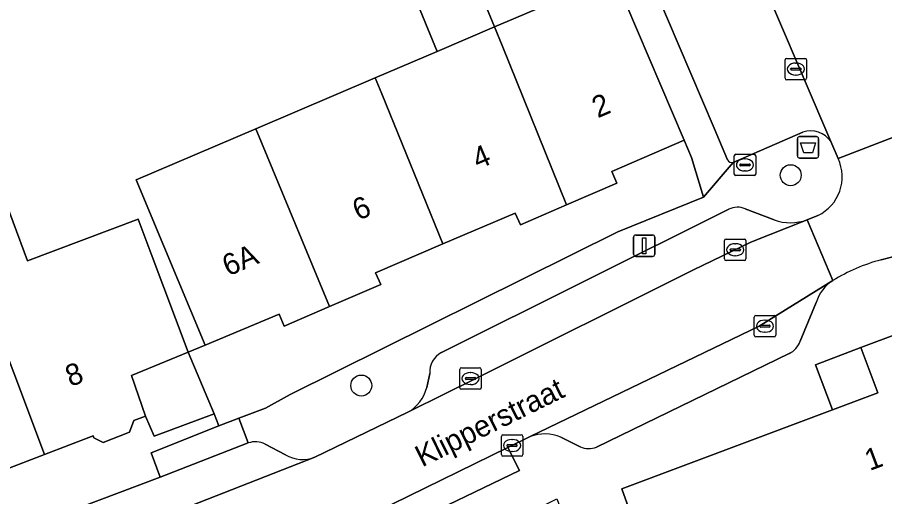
# Model space of a CAD drawing. Extents: x 159371 to 159986, y 382987 to 383597.
# Drawn here: x 159548.98 to 159589.46, y 383433.49 to 383455.86 of the extents above; entities that cross this region are included whole.
import ezdxf

# ---------------------------------------------------------------- set-up
doc = ezdxf.new("R2010")
doc.units = 0
for name, color, linetype in [('IMGEO_Afvalbak', 7, 'Continuous'), ('IMGEO_Boom', 7, 'Continuous'), ('IMGEO_Brandkraan', 7, 'Continuous'), ('IMGEO_Erf', 7, 'Continuous'), ('IMGEO_Kolk', 7, 'Continuous'), ('IMGEO_Lichtmast', 7, 'Continuous'), ('IMGEO_Openbare_ruimte_label', 7, 'Continuous'), ('IMGEO_Pand', 7, 'Continuous'), ('IMGEO_Pand_nummerreeks', 7, 'Continuous'), ('IMGEO_Parkeervlak_open', 7, 'Continuous'), ('IMGEO_Rijbaan_lokaal_gesloten', 7, 'Continuous'), ('IMGEO_Rijbaan_lokaal_open', 7, 'Continuous'), ('IMGEO_Voetpad_open', 7, 'Continuous')]:
    doc.layers.add(name, color=color, linetype=linetype)

msp = doc.modelspace()

# ---------------------------------------------------------------- linework, layer by layer
at = {"layer": 'IMGEO_Afvalbak'}
for p, q in [((159585.389, 383449.395), (159585.389, 383450.195)), ((159585.389, 383450.195), (159585.389, 383449.395)), ((159585.489, 383450.295), (159586.279, 383450.295)), ((159586.279, 383450.295), (159585.489, 383450.295)), ((159586.379, 383450.195), (159586.379, 383449.395)), ((159586.379, 383449.395), (159586.379, 383450.195)), ((159586.279, 383449.295), (159585.489, 383449.295)), ((159585.489, 383449.295), (159586.279, 383449.295))]:
    msp.add_line(p, q, dxfattribs=at)
msp.add_lwpolyline([(159585.532, 383450.009), (159586.236, 383450.009), (159586.087, 383449.539), (159585.681, 383449.539), (159585.532, 383450.009)], dxfattribs=at)
for centre, start, end in [((159585.489, 383450.195), 90, 180), ((159585.489, 383450.195), 90, 180), ((159586.279, 383450.195), 0, 90), ((159586.279, 383450.195), 360, 90), ((159585.489, 383449.395), 180, 270), ((159585.489, 383449.395), 180, 270), ((159586.279, 383449.395), 270, 0), ((159586.279, 383449.395), 270, 0)]:
    msp.add_arc(centre, 0.1, start, end, dxfattribs=at)
at = {"layer": 'IMGEO_Boom'}
for centre in [(159585.077, 383448.493), (159565.034, 383438.673)]:
    msp.add_circle(centre, 0.489, dxfattribs=at)
at = {"layer": 'IMGEO_Brandkraan'}
for p, q in [((159582.44, 383448.546), (159582.44, 383449.398)), ((159582.515, 383449.472), (159583.367, 383449.472)), ((159582.928, 383449.252), (159582.953, 383449.252)), ((159583.441, 383449.398), (159583.441, 383448.546)), ((159582.699, 383448.966), (159582.699, 383448.978)), ((159583.137, 383448.929), (159582.739, 383448.929)), ((159582.742, 383449.015), (159583.14, 383449.015)), ((159583.183, 383448.978), (159583.183, 383448.966)), ((159583.367, 383448.472), (159582.515, 383448.472)), ((159582.951, 383448.692), (159582.926, 383448.692))]:
    msp.add_line(p, q, dxfattribs=at)
for points in [[(159582.44, 383448.546), (159582.44, 383449.398)], [(159582.515, 383449.472), (159583.367, 383449.472)], [(159583.441, 383449.398), (159583.441, 383448.546)], [(159583.367, 383448.472), (159582.515, 383448.472)]]:
    msp.add_lwpolyline(points, dxfattribs=at)
for centre, radius, start, end in [((159582.517, 383449.396), 0.0765, 91.552, 178.448), ((159582.517, 383449.396), 0.0765, 91.552, 178.448), ((159583.365, 383449.396), 0.0765, 1.552, 88.448), ((159583.365, 383449.396), 0.0765, 1.552, 88.448), ((159582.739, 383448.975), 0.0403, 85.8775, 175.7526), ((159582.736, 383448.965), 0.0366, 178.938, 274.7102), ((159583.14, 383448.972), 0.043, 264.8664, 352.4533), ((159583.144, 383448.977), 0.0386, 1.7309, 96.639), ((159582.517, 383448.548), 0.0765, 181.552, 268.448), ((159582.517, 383448.548), 0.0765, 181.552, 268.448), ((159583.365, 383448.548), 0.0765, 271.552, 358.448), ((159583.365, 383448.548), 0.0765, 271.552, 358.448)]:
    msp.add_arc(centre, radius, start, end, dxfattribs=at)
for centre, major_axis, ratio, start_param, end_param in [((159582.927, 383448.972), (-0.387, 0.002), 0.722429, 4.712389, 7.853982), ((159582.952, 383448.972), (-0.39, 0.002), 0.717154, 1.570796, 4.712389)]:
    msp.add_ellipse(centre, major_axis=major_axis, ratio=ratio, start_param=start_param, end_param=end_param, dxfattribs=at)
at = {"layer": 'IMGEO_Erf'}
for points in [[(159570.151, 383458.105), (159571.256, 383455.415), (159572.241, 383455.835), (159576.84, 383457.797)], [(159548.093, 383448.101), (159549.451, 383444.49), (159554.621, 383446.434), (159555.226, 383444.826), (159556.954, 383440.236), (159557.752, 383440.563), (159555.822, 383445.176), (159554.526, 383448.276), (159560.109, 383450.658), (159565.685, 383453.038), (159568.58, 383454.273), (159567.461, 383457)]]:
    msp.add_lwpolyline(points, dxfattribs=at)
at = {"layer": 'IMGEO_Kolk'}
for p, q in [((159584.815, 383453.019), (159584.815, 383453.871)), ((159584.89, 383453.945), (159585.742, 383453.945)), ((159585.303, 383453.725), (159585.328, 383453.725)), ((159585.816, 383453.871), (159585.816, 383453.019)), ((159585.074, 383453.439), (159585.074, 383453.451)), ((159585.512, 383453.402), (159585.114, 383453.402)), ((159585.117, 383453.488), (159585.515, 383453.488)), ((159585.558, 383453.451), (159585.558, 383453.439)), ((159585.742, 383452.945), (159584.89, 383452.945)), ((159585.326, 383453.165), (159585.301, 383453.165)), ((159581.986, 383444.586), (159581.986, 383445.438)), ((159582.061, 383445.512), (159582.913, 383445.512)), ((159582.474, 383445.292), (159582.499, 383445.292)), ((159582.987, 383445.438), (159582.987, 383444.586)), ((159582.245, 383445.006), (159582.245, 383445.018)), ((159582.683, 383444.969), (159582.285, 383444.969)), ((159582.288, 383445.055), (159582.686, 383445.055)), ((159582.729, 383445.018), (159582.729, 383445.006)), ((159582.913, 383444.512), (159582.061, 383444.512)), ((159582.497, 383444.732), (159582.472, 383444.732)), ((159583.449, 383441.946), (159584.301, 383441.946)), ((159583.374, 383441.02), (159583.374, 383441.872)), ((159583.862, 383441.726), (159583.887, 383441.726)), ((159584.375, 383441.872), (159584.375, 383441.02)), ((159583.633, 383441.44), (159583.633, 383441.452)), ((159584.071, 383441.403), (159583.673, 383441.403)), ((159583.676, 383441.489), (159584.074, 383441.489)), ((159583.885, 383441.166), (159583.86, 383441.166)), ((159584.117, 383441.452), (159584.117, 383441.44)), ((159584.301, 383440.946), (159583.449, 383440.946)), ((159569.706, 383439.501), (159570.558, 383439.501)), ((159569.631, 383438.575), (159569.631, 383439.427)), ((159570.119, 383439.281), (159570.144, 383439.281)), ((159570.632, 383439.427), (159570.632, 383438.575)), ((159569.89, 383438.995), (159569.89, 383439.007)), ((159570.328, 383438.958), (159569.93, 383438.958)), ((159569.933, 383439.044), (159570.331, 383439.044)), ((159570.142, 383438.721), (159570.117, 383438.721)), ((159570.374, 383439.007), (159570.374, 383438.995)), ((159570.558, 383438.501), (159569.706, 383438.501)), ((159571.571, 383435.451), (159571.571, 383436.303)), ((159571.646, 383436.377), (159572.498, 383436.377)), ((159572.572, 383436.303), (159572.572, 383435.451)), ((159571.83, 383435.871), (159571.83, 383435.883)), ((159571.873, 383435.92), (159572.271, 383435.92)), ((159572.059, 383436.157), (159572.084, 383436.157)), ((159572.314, 383435.883), (159572.314, 383435.871)), ((159572.268, 383435.834), (159571.87, 383435.834)), ((159572.082, 383435.597), (159572.057, 383435.597)), ((159572.498, 383435.377), (159571.646, 383435.377))]:
    msp.add_line(p, q, dxfattribs=at)
for points in [[(159584.815, 383453.019), (159584.815, 383453.871)], [(159584.89, 383453.945), (159585.742, 383453.945)], [(159585.816, 383453.871), (159585.816, 383453.019)], [(159585.742, 383452.945), (159584.89, 383452.945)], [(159581.986, 383444.586), (159581.986, 383445.438)], [(159582.061, 383445.512), (159582.913, 383445.512)], [(159582.987, 383445.438), (159582.987, 383444.586)], [(159582.913, 383444.512), (159582.061, 383444.512)], [(159583.449, 383441.946), (159584.301, 383441.946)], [(159583.374, 383441.02), (159583.374, 383441.872)], [(159584.375, 383441.872), (159584.375, 383441.02)], [(159584.301, 383440.946), (159583.449, 383440.946)], [(159569.706, 383439.501), (159570.558, 383439.501)], [(159569.631, 383438.575), (159569.631, 383439.427)], [(159570.632, 383439.427), (159570.632, 383438.575)], [(159570.558, 383438.501), (159569.706, 383438.501)], [(159571.571, 383435.451), (159571.571, 383436.303)], [(159571.646, 383436.377), (159572.498, 383436.377)], [(159572.572, 383436.303), (159572.572, 383435.451)], [(159572.498, 383435.377), (159571.646, 383435.377)]]:
    msp.add_lwpolyline(points, dxfattribs=at)
for centre, radius, start, end in [((159584.892, 383453.869), 0.0765, 91.552, 178.448), ((159584.892, 383453.869), 0.0765, 91.552, 178.448), ((159585.74, 383453.869), 0.0765, 1.552, 88.448), ((159585.74, 383453.869), 0.0765, 1.552, 88.448), ((159585.114, 383453.448), 0.0403, 85.8775, 175.7526), ((159585.111, 383453.438), 0.0366, 178.938, 274.7102), ((159585.515, 383453.445), 0.043, 264.8664, 352.4533), ((159585.519, 383453.45), 0.0386, 1.7309, 96.639), ((159584.892, 383453.021), 0.0765, 181.552, 268.448), ((159584.892, 383453.021), 0.0765, 181.552, 268.448), ((159585.74, 383453.021), 0.0765, 271.552, 358.448), ((159585.74, 383453.021), 0.0765, 271.552, 358.448), ((159582.063, 383445.436), 0.0765, 91.552, 178.448), ((159582.063, 383445.436), 0.0765, 91.552, 178.448), ((159582.911, 383445.436), 0.0765, 1.552, 88.448), ((159582.911, 383445.436), 0.0765, 1.552, 88.448), ((159582.285, 383445.015), 0.0403, 85.8775, 175.7526), ((159582.282, 383445.005), 0.0366, 178.938, 274.7102), ((159582.686, 383445.012), 0.043, 264.8664, 352.4533), ((159582.69, 383445.017), 0.0386, 1.7309, 96.639), ((159582.063, 383444.588), 0.0765, 181.552, 268.448), ((159582.063, 383444.588), 0.0765, 181.552, 268.448), ((159582.911, 383444.588), 0.0765, 271.552, 358.448), ((159582.911, 383444.588), 0.0765, 271.552, 358.448), ((159583.451, 383441.87), 0.0765, 91.552, 178.448), ((159583.451, 383441.87), 0.0765, 91.552, 178.448), ((159584.299, 383441.87), 0.0765, 1.552, 88.448), ((159584.299, 383441.87), 0.0765, 1.552, 88.448), ((159583.673, 383441.449), 0.0403, 85.8775, 175.7526), ((159583.67, 383441.439), 0.0366, 178.938, 274.7102), ((159584.074, 383441.446), 0.043, 264.8664, 352.4533), ((159584.078, 383441.451), 0.0386, 1.7309, 96.639), ((159583.451, 383441.022), 0.0765, 181.552, 268.448), ((159583.451, 383441.022), 0.0765, 181.552, 268.448), ((159584.299, 383441.022), 0.0765, 271.552, 358.448), ((159584.299, 383441.022), 0.0765, 271.552, 358.448), ((159569.708, 383439.425), 0.0765, 91.552, 178.448), ((159569.708, 383439.425), 0.0765, 91.552, 178.448), ((159570.556, 383439.425), 0.0765, 1.552, 88.448), ((159570.556, 383439.425), 0.0765, 1.552, 88.448), ((159569.93, 383439.004), 0.0403, 85.8775, 175.7526), ((159569.927, 383438.994), 0.0366, 178.938, 274.7102), ((159570.331, 383439.001), 0.043, 264.8664, 352.4533), ((159570.335, 383439.006), 0.0386, 1.7309, 96.639), ((159569.708, 383438.577), 0.0765, 181.552, 268.448), ((159569.708, 383438.577), 0.0765, 181.552, 268.448), ((159570.556, 383438.577), 0.0765, 271.552, 358.448), ((159570.556, 383438.577), 0.0765, 271.552, 358.448), ((159571.648, 383436.301), 0.0765, 91.552, 178.448), ((159571.648, 383436.301), 0.0765, 91.552, 178.448), ((159572.496, 383436.301), 0.0765, 1.552, 88.448), ((159572.496, 383436.301), 0.0765, 1.552, 88.448), ((159571.87, 383435.88), 0.0403, 85.8775, 175.7526), ((159571.867, 383435.87), 0.0366, 178.938, 274.7102), ((159572.271, 383435.877), 0.043, 264.8664, 352.4533), ((159572.275, 383435.882), 0.0386, 1.7309, 96.639), ((159571.648, 383435.453), 0.0765, 181.552, 268.448), ((159571.648, 383435.453), 0.0765, 181.552, 268.448), ((159572.496, 383435.453), 0.0765, 271.552, 358.448), ((159572.496, 383435.453), 0.0765, 271.552, 358.448)]:
    msp.add_arc(centre, radius, start, end, dxfattribs=at)
for centre, major_axis, ratio, start_param, end_param in [((159585.302, 383453.445), (-0.387, 0.002), 0.722429, 4.712389, 7.853982), ((159585.327, 383453.445), (-0.39, 0.002), 0.717154, 1.570796, 4.712389), ((159582.473, 383445.012), (-0.387, 0.002), 0.722429, 4.712389, 7.853982), ((159582.498, 383445.012), (-0.39, 0.002), 0.717154, 1.570796, 4.712389), ((159583.861, 383441.446), (-0.387, 0.002), 0.722429, 4.712389, 7.853982), ((159583.886, 383441.446), (-0.39, 0.002), 0.717154, 1.570796, 4.712389), ((159570.118, 383439.001), (-0.387, 0.002), 0.722429, 4.712389, 7.853982), ((159570.143, 383439.001), (-0.39, 0.002), 0.717154, 1.570796, 4.712389), ((159572.058, 383435.877), (-0.387, 0.002), 0.722429, 4.712389, 7.853982), ((159572.083, 383435.877), (-0.39, 0.002), 0.717154, 1.570796, 4.712389)]:
    msp.add_ellipse(centre, major_axis=major_axis, ratio=ratio, start_param=start_param, end_param=end_param, dxfattribs=at)
at = {"layer": 'IMGEO_Lichtmast'}
for p, q in [((159577.743, 383444.801), (159577.743, 383445.601)), ((159577.743, 383445.601), (159577.743, 383444.801)), ((159577.843, 383445.701), (159578.633, 383445.701)), ((159578.633, 383445.701), (159577.843, 383445.701)), ((159578.733, 383445.601), (159578.733, 383444.801)), ((159578.733, 383444.801), (159578.733, 383445.601)), ((159578.633, 383444.701), (159577.843, 383444.701)), ((159577.843, 383444.701), (159578.633, 383444.701))]:
    msp.add_line(p, q, dxfattribs=at)
msp.add_lwpolyline([(159578.163, 383445.576), (159578.313, 383445.576), (159578.313, 383444.826), (159578.163, 383444.826), (159578.163, 383445.576)], dxfattribs=at)
for centre, start, end in [((159577.843, 383445.601), 90, 180), ((159577.843, 383445.601), 90, 180), ((159578.633, 383445.601), 0, 90), ((159578.633, 383445.601), 360, 90), ((159577.843, 383444.801), 180, 270), ((159577.843, 383444.801), 180, 270), ((159578.633, 383444.801), 270, 0), ((159578.633, 383444.801), 270, 0)]:
    msp.add_arc(centre, 0.1, start, end, dxfattribs=at)
at = {"layer": 'IMGEO_Pand'}
for points in [[(159568.58, 383454.273), (159571.256, 383455.415), (159570.151, 383458.105), (159567.461, 383457)], [(159574.615, 383447.107), (159576.958, 383448.116), (159576.721, 383448.667), (159580.11, 383450.132), (159576.84, 383457.797), (159572.241, 383455.835), (159571.256, 383455.415), (159571.61, 383454.553)], [(159571.61, 383454.553), (159571.256, 383455.415), (159568.58, 383454.273), (159565.685, 383453.038), (159565.995, 383452.288), (159568.842, 383445.282), (159572.22, 383446.728), (159572.458, 383446.177), (159574.615, 383447.107)], [(159568.842, 383445.282), (159565.995, 383452.288), (159565.685, 383453.038), (159560.109, 383450.658), (159560.379, 383450.022), (159563.546, 383442.36), (159565.939, 383443.388), (159565.703, 383443.939)], [(159563.546, 383442.36), (159560.379, 383450.022), (159560.109, 383450.658), (159554.526, 383448.276), (159555.822, 383445.176), (159557.752, 383440.563), (159561.194, 383442.003), (159561.431, 383441.451)], [(159545.797, 383447.237), (159545.888, 383447.022), (159550.242, 383435.449), (159552.517, 383436.323), (159552.553, 383436.229), (159552.988, 383436.022), (159554.216, 383436.497), (159554.414, 383437.039), (159554.964, 383437.24), (159554.311, 383439.149), (159556.954, 383440.236), (159555.226, 383444.826), (159554.621, 383446.434), (159549.451, 383444.49), (159548.093, 383448.101)], [(159545.888, 383447.022), (159545.797, 383447.237), (159543.313, 383446.302), (159540.94, 383445.409), (159541.184, 383444.762), (159542.328, 383441.73), (159542.415, 383441.518), (159545.399, 383433.589), (159548.218, 383434.672), (159550.242, 383435.449)], [(159600.198, 383437.135), (159599.274, 383439.635), (159598.465, 383441.825), (159594.504, 383440.339), (159593.71, 383442.455), (159588.349, 383440.443), (159589.143, 383438.327), (159587.027, 383437.535), (159577.192, 383433.853), (159577.449, 383433.158), (159578.925, 383429.163), (159580.009, 383426.225), (159580.107, 383425.961), (159583.6, 383416.51), (159584.038, 383415.324), (159605.347, 383423.196)]]:
    msp.add_lwpolyline(points, close=True, dxfattribs=at)
at = {"layer": 'IMGEO_Parkeervlak_open'}
for points in [[(159586.948, 383450.058), (159579.39, 383467.76)], [(159575.496, 383464.808), (159578.239, 383458.357), (159581.5, 383450.689), (159582.128, 383449.212)], [(159582.393, 383449.093), (159585.649, 383450.507)], [(159582.188, 383446.908), (159568.771, 383440.214)], [(159584.297, 383446.407), (159582.954, 383446.918)], [(159567.213, 383437.426), (159568.957, 383438.298), (159570.258, 383438.949), (159580.541, 383444.083), (159583.217, 383445.36), (159585.841, 383446.414)], [(159587.043, 383443.584), (159583.598, 383441.454), (159572.913, 383436.291)], [(159585.524, 383440.751), (159586.263, 383442.552)], [(159576.012, 383435.798), (159584.998, 383440.168)], [(159568.227, 383439.241), (159568.094, 383438.584)], [(159574.346, 383436.263), (159575.257, 383435.818)], [(159559.759, 383435.995), (159555.643, 383434.399), (159551.851, 383432.969)], [(159561.498, 383435.444), (159560.554, 383435.945)], [(159550.125, 383430.343), (159562.863, 383435.325)]]:
    msp.add_lwpolyline(points, dxfattribs=at)
for centre, radius, start, end in [((159586.006, 383449.437), 1.128, 33.4145, 108.45), ((159582.329, 383449.305), 0.221, 204.7702, 286.8642), ((159582.582, 383446.082), 0.915, 66.0077, 115.4882), ((159585.059, 383448.542), 2.267, 250.3494, 290.1701), ((159588.138, 383441.946), 1.97, 123.7515, 162.0835), ((159584.579, 383441.075), 0.999, 294.7994, 341.0851), ((159569.274, 383439.294), 1.048, 118.6612, 182.9201), ((159566.207, 383439.105), 1.958, 300.9201, 344.5525), ((159573.595, 383434.513), 1.904, 66.7694, 110.9918), ((159560.097, 383435.023), 1.029, 63.6346, 109.1678), ((159575.658, 383436.695), 0.964, 245.4217, 291.5435), ((159562.303, 383436.785), 1.564, 239.0315, 291.0036)]:
    msp.add_arc(centre, radius, start, end, dxfattribs=at)
at = {"layer": 'IMGEO_Rijbaan_lokaal_gesloten'}
for points in [[(159578.585, 383469.668), (159579.365, 383467.814), (159579.39, 383467.76), (159586.948, 383450.058), (159587.286, 383449.269), (159598.468, 383453.576), (159597.681, 383453.453), (159594.851, 383453.712), (159593.316, 383454.093), (159591.474, 383454.845)], [(159613.346, 383453.734), (159613.786, 383453.923), (159611.514, 383458.976), (159608.481, 383457.652), (159599.841, 383454.2), (159598.468, 383453.576), (159587.286, 383449.269)], [(159586.345, 383446.613), (159585.841, 383446.414), (159587.043, 383443.584)], [(159589.291, 383444.545), (159591.222, 383445.047), (159593.16, 383445.575)]]:
    msp.add_lwpolyline(points, dxfattribs=at)
for centre, radius, start, end in [((159585.479, 383448.415), 1.999, 295.6804, 25.3019), ((159591.773, 383435.629), 9.255, 105.5565, 120.736)]:
    msp.add_arc(centre, radius, start, end, dxfattribs=at)
at = {"layer": 'IMGEO_Rijbaan_lokaal_open'}
msp.add_lwpolyline([(159550.125, 383430.343), (159549.947, 383430.275), (159551.288, 383427.014), (159553.249, 383427.773), (159562.696, 383431.505), (159566.472, 383433.144), (159571.877, 383435.781), (159572.913, 383436.291), (159583.598, 383441.454), (159587.043, 383443.584), (159585.841, 383446.414), (159583.217, 383445.36), (159580.541, 383444.083), (159570.258, 383438.949), (159568.957, 383438.298), (159567.213, 383437.426), (159562.863, 383435.325)], close=True, dxfattribs=at)
at = {"layer": 'IMGEO_Voetpad_open'}
for points in [[(159580.857, 383474.678), (159604.361, 383484.773), (159606.957, 383491.544), (159606.499, 383492.829), (159603.638, 383485.659), (159580.703, 383475.599), (159576.886, 383473.925), (159576.311, 383473.673), (159574.08, 383468.472), (159573.994, 383468.432), (159573.308, 383468.156), (159573.911, 383466.877), (159573.195, 383466.559), (159576.84, 383457.797), (159580.11, 383450.132), (159580.445, 383449.32), (159581.01, 383447.469), (159582.393, 383449.093)], [(159582.128, 383449.212), (159581.5, 383450.689), (159578.239, 383458.357), (159575.496, 383464.808)], [(159587.027, 383437.535), (159586.231, 383439.643), (159588.349, 383440.443), (159593.71, 383442.455), (159594.504, 383440.339), (159598.465, 383441.825), (159599.274, 383439.635), (159622.069, 383448.373), (159620.217, 383452.643), (159626.275, 383455.263), (159628.182, 383450.663), (159644.241, 383456.678), (159644.14, 383457), (159648.346, 383458.627), (159659.066, 383461.404), (159658.393, 383463.518)], [(159585.649, 383450.507), (159582.393, 383449.093), (159581.01, 383447.469), (159577.002, 383445.842), (159561.715, 383438.256), (159560.555, 383437.614), (159559.314, 383437.157), (159559.759, 383435.995)], [(159587.286, 383449.269), (159586.948, 383450.058)], [(159568.771, 383440.214), (159582.188, 383446.908)], [(159582.954, 383446.918), (159584.297, 383446.407)], [(159585.841, 383446.414), (159586.345, 383446.613)], [(159593.16, 383445.575), (159591.222, 383445.047), (159589.291, 383444.545)], [(159586.263, 383442.552), (159585.524, 383440.751)], [(159584.998, 383440.168), (159576.012, 383435.798)], [(159568.094, 383438.584), (159568.227, 383439.241)], [(159555.644, 383424.01), (159574.158, 383433.388), (159574.685, 383432.035), (159577.449, 383433.158), (159577.192, 383433.853), (159587.027, 383437.535)], [(159551.851, 383432.969), (159555.643, 383434.399), (159555.23, 383435.537), (159558.389, 383436.79), (159558.167, 383437.35), (159555.373, 383436.316), (159554.964, 383437.24), (159554.414, 383437.039), (159554.216, 383436.497), (159552.988, 383436.022), (159552.553, 383436.229), (159552.517, 383436.323), (159550.242, 383435.449), (159548.218, 383434.672), (159545.399, 383433.589), (159540.285, 383431.624), (159534.64, 383429.456), (159534.579, 383425.844)], [(159562.863, 383435.325), (159567.213, 383437.426)], [(159572.913, 383436.291), (159571.877, 383435.781), (159572.41, 383434.706), (159566.987, 383432.102), (159566.472, 383433.144), (159562.696, 383431.505)], [(159575.257, 383435.818), (159574.346, 383436.263)], [(159560.554, 383435.945), (159561.498, 383435.444)]]:
    msp.add_lwpolyline(points, dxfattribs=at)
for points in [[(159559.314, 383437.157), (159560.555, 383437.614), (159561.715, 383438.256), (159577.002, 383445.842), (159581.01, 383447.469), (159580.445, 383449.32), (159580.11, 383450.132), (159576.721, 383448.667), (159576.958, 383448.116), (159574.615, 383447.107), (159572.458, 383446.177), (159572.22, 383446.728), (159568.842, 383445.282), (159565.703, 383443.939), (159565.939, 383443.388), (159563.546, 383442.36), (159561.431, 383441.451), (159561.194, 383442.003), (159557.752, 383440.563), (159556.954, 383440.236), (159558.167, 383437.35), (159558.389, 383436.79)], [(159586.231, 383439.643), (159587.027, 383437.535), (159589.143, 383438.327), (159588.349, 383440.443)], [(159554.311, 383439.149), (159554.964, 383437.24), (159555.373, 383436.316), (159558.167, 383437.35), (159556.954, 383440.236)], [(159555.23, 383435.537), (159555.643, 383434.399), (159559.759, 383435.995), (159559.314, 383437.157), (159558.389, 383436.79)], [(159571.877, 383435.781), (159566.472, 383433.144), (159566.987, 383432.102), (159572.41, 383434.706)]]:
    msp.add_lwpolyline(points, close=True, dxfattribs=at)
for centre, radius, start, end in [((159586.006, 383449.437), 1.128, 33.4145, 108.45), ((159582.329, 383449.305), 0.221, 204.7702, 286.8642), ((159585.479, 383448.415), 1.999, 295.6804, 25.3019), ((159582.582, 383446.082), 0.915, 66.0077, 115.4882), ((159585.059, 383448.542), 2.267, 250.3494, 290.1701), ((159591.773, 383435.629), 9.255, 105.5565, 120.736), ((159588.138, 383441.946), 1.97, 123.7515, 162.0835), ((159584.579, 383441.075), 0.999, 294.7994, 341.0851), ((159569.274, 383439.294), 1.048, 118.6612, 182.9201), ((159566.207, 383439.105), 1.958, 300.9201, 344.5525), ((159573.595, 383434.513), 1.904, 66.7694, 110.9918), ((159560.097, 383435.023), 1.029, 63.6346, 109.1678), ((159575.658, 383436.695), 0.964, 245.4217, 291.5435), ((159562.303, 383436.785), 1.564, 239.0315, 291.0036)]:
    msp.add_arc(centre, radius, start, end, dxfattribs=at)

# ---------------------------------------------------------------- texts
at = {"layer": 'IMGEO_Openbare_ruimte_label'}
msp.add_text('Klipperstraat', height=1, rotation=26.2833, dxfattribs=at).set_placement((159567.87, 383434.851))
at = {"layer": 'IMGEO_Pand_nummerreeks'}
for s, rotation, p in [('2', 23.1704, (159576.069, 383451.144)), ('4', 23.1704, (159570.481, 383448.752)), ('6', 23.1704, (159564.892, 383446.36)), ('6A', 23.1704, (159558.816, 383443.759)), ('8', 20.7699, (159551.456, 383438.605)), ('1', 20.5233, (159588.763, 383434.683))]:
    msp.add_text(s, height=1, rotation=rotation, dxfattribs=at).set_placement(p)

doc.saveas('drawing.dxf')
